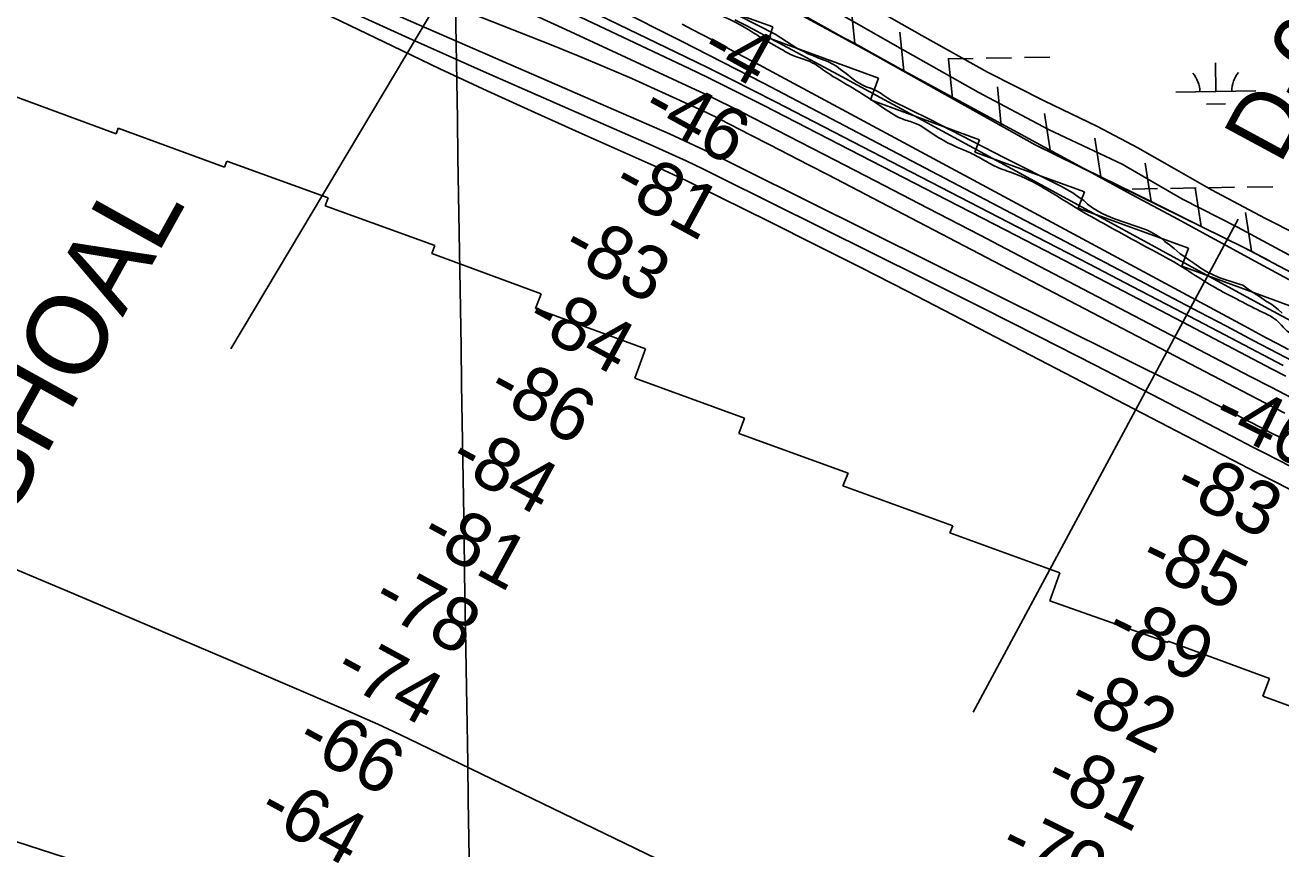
# Model space of a CAD drawing. Extents: x 3855477 to 3893699, y 299188 to 325115.
# Drawn here: x 3864334 to 3865905, y 314347 to 315377 of the extents above; entities that cross this region are included whole.
import ezdxf

# ---------------------------------------------------------------- set-up
doc = ezdxf.new("R2010")
doc.units = 0
for name, color, linetype in [('V-CHAN-NAID', 7, 'Continuous'), ('V-GRID-MAJR', 7, 'Continuous'), ('V-LEVE-TOET', 7, 'Continuous'), ('V-RIVR-EDGE', 7, 'Continuous'), ('V-RIVR-RANG', 7, 'Continuous'), ('V-RIVR-RANG-IDEN', 7, 'Continuous'), ('V-RRAP-FSHR', 7, 'Continuous'), ('V-RRAP-RVMT', 7, 'Continuous'), ('V-TOPO-DPTH', 7, 'Continuous'), ('V-TOPO-MAJR', 7, 'Continuous'), ('V-TOPO-MINR', 7, 'Continuous'), ('V-TOPO-WATR', 7, 'Continuous'), ('V-WETL-SWMP', 7, 'Continuous')]:
    doc.layers.add(name, color=color, linetype=linetype)

msp = doc.modelspace()

# ---------------------------------------------------------------- linework, layer by layer
at = {"layer": 'V-GRID-MAJR'}
msp.add_spline([(3865044.1, 304703.3), (3864995.7, 307731.4), (3864898.7, 313791.5), (3864801.7, 319851.5), (3864753.2, 322883.5)], degree=3, dxfattribs=at)
at = {"layer": 'V-LEVE-TOET'}
for points in [[(3865966.2, 315094.5), (3865886.2, 315135.2), (3865818.5, 315170.9), (3865771.8, 315197.7), (3865726.7, 315223.6), (3865676, 315250), (3865609.4, 315282.2), (3865538.6, 315317.9), (3865456.2, 315363.8), (3865368.8, 315414)], [(3865353, 315391.5), (3865429, 315348.1), (3865526.8, 315293), (3865614.6, 315246.3), (3865707, 315203.1), (3865781.4, 315159.8), (3865851.4, 315124), (3865941.7, 315075.3)]]:
    msp.add_lwpolyline(points, dxfattribs=at)
at = {"layer": 'V-RIVR-EDGE'}
msp.add_spline([(3862579.1, 316706.6), (3862618.9, 316682.6), (3862652.8, 316666.1), (3862683, 316656.5), (3862696.2, 316652.9), (3862701.3, 316646.9), (3862715.3, 316640.1), (3862730, 316634.5), (3862738.8, 316633.6), (3862748.3, 316626.1), (3862763.5, 316620.4), (3862771, 316614.8), (3862792.5, 316606), (3862806.8, 316598.8), (3862818, 316594.4), (3862834.3, 316586.8), (3862853, 316578.4), (3862861.8, 316570.8), (3862880.1, 316564.8), (3862890, 316564.7), (3862900, 316564.3), (3862907.6, 316561.5), (3862923.9, 316554.7), (3862944.6, 316544.7), (3862975.6, 316529), (3863008.7, 316511), (3863036.9, 316493.4), (3863051.3, 316484.2), (3863059.6, 316479.8), (3863073.1, 316469.4), (3863078.7, 316461.8), (3863091, 316455.4), (3863113.7, 316446.6), (3863137.2, 316440.6), (3863166.3, 316430.5), (3863183.4, 316425.7), (3863207.7, 316412.1), (3863228, 316399.7), (3863238.3, 316395.7), (3863252.7, 316390.5), (3863259.4, 316385.3), (3863266.6, 316378.1), (3863269.4, 316370.9), (3863279.3, 316363.3), (3863294.4, 316355.7), (3863309.2, 316346.9), (3863343, 316331.3), (3863355.3, 316322.1), (3863380.4, 316304.5), (3863423.4, 316277.3), (3863452, 316258.5), (3863472.7, 316247.6), (3863532.4, 316214.8), (3863576.2, 316192.8), (3863612, 316174), (3863663, 316147.9), (3863702, 316129.9), (3863762.1, 316101.5), (3863803.5, 316080.6), (3863847.7, 316056.6), (3863876.3, 316044.2), (3863896.6, 316031.8), (3863917.7, 316020.6), (3863971.8, 315991.3), (3864020.8, 315966.1), (3864054.2, 315946.5), (3864091.6, 315926.9), (3864114.7, 315913.7), (3864131.9, 315906.9), (3864147, 315897.7), (3864174, 315883.6), (3864183.2, 315874.1), (3864194.3, 315870.4), (3864207.5, 315866.8), (3864224.2, 315858.8), (3864239.3, 315850.4), (3864262.4, 315840), (3864273.6, 315837.2), (3864288.7, 315830.4), (3864303.8, 315827.9), (3864315.4, 315825.1), (3864338.5, 315817.1), (3864360.8, 315810.6), (3864391.4, 315792.2), (3864418.9, 315776.2), (3864436, 315762.2), (3864459, 315741.9), (3864510.4, 315709.8), (3864535.4, 315695.8), (3864549, 315685.4), (3864561.3, 315675.8), (3864568.8, 315666.7), (3864582.4, 315656.7), (3864595.1, 315647.1), (3864600.7, 315641.1), (3864607, 315633.1), (3864612.6, 315626.3), (3864620.2, 315622.7), (3864637.3, 315615.9), (3864659.6, 315609), (3864678.3, 315601), (3864697.4, 315595.4), (3864745.6, 315571.8), (3864769.9, 315563.7), (3864787.4, 315555.7), (3864811.2, 315540.5), (3864821.2, 315537.7), (3864833.2, 315537.7), (3864842.3, 315536.5), (3864849.5, 315531.3), (3864857.4, 315522.9), (3864872.2, 315516.9), (3864908, 315506), (3864925.1, 315500.4), (3864937.9, 315498.8), (3864948.6, 315491.6), (3864957, 315489.5), (3864964.2, 315487.5), (3865017.5, 315468.3), (3865068.5, 315449.8), (3865096.3, 315439.4), (3865128.6, 315425), (3865154.9, 315414.9), (3865176, 315401.7), (3865212.2, 315385.7), (3865243.6, 315368.5), (3865263.1, 315356.5), (3865277.9, 315348.1), (3865297, 315338.1), (3865316.5, 315331.2), (3865337.2, 315318), (3865369.4, 315298.4), (3865405.2, 315275.2), (3865431.9, 315259.6), (3865448.2, 315254), (3865473.7, 315238.4), (3865499.1, 315224.8), (3865515.1, 315218), (3865531.8, 315209.2), (3865549.7, 315199.5), (3865571.2, 315191.5), (3865609, 315173.1), (3865654, 315145.5), (3865693.8, 315123.1), (3865732.8, 315101.8), (3865776.9, 315077.4), (3865798.4, 315063.8), (3865826.7, 315046.6), (3865853.4, 315032.6), (3865883.2, 315017.4), (3865895.1, 315011.4), (3865904.3, 315003.8), (3865913, 314994.6), (3865919.8, 314990.2), (3865927.8, 314987.4), (3865939.7, 314983.4), (3865950.5, 314980.6), (3865961.6, 314976.5), (3865977.5, 314967.3), (3866028.9, 314942.9), (3866056.7, 314928.5), (3866076.6, 314915.3), (3866096.5, 314901.7), (3866120.4, 314888.5), (3866143.9, 314878.1), (3866161.4, 314867.2), (3866178.1, 314862.8), (3866201.2, 314856.8), (3866223.1, 314850.4), (3866245.8, 314837.5), (3866263.7, 314827.1), (3866282.8, 314818.7), (3866292.4, 314818.7), (3866300.8, 314818.3), (3866309.9, 314816.3), (3866326.7, 314808.7), (3866348.5, 314791.1), (3866360.1, 314786.3), (3866377.6, 314778.6), (3866387.5, 314775), (3866394.3, 314767.4), (3866401.9, 314762.2), (3866413.8, 314757), (3866423.4, 314751.4), (3866432.1, 314749.8), (3866437.7, 314746.2), (3866445.6, 314739.4), (3866454.4, 314732.2), (3866485.5, 314719), (3866510.5, 314708.6), (3866533.2, 314691.4), (3866542, 314691.3), (3866549.9, 314690.9), (3866556.3, 314686.5), (3866561.9, 314678.5), (3866573.8, 314670.1), (3866598.9, 314663.7), (3866631.1, 314649.3), (3866660.6, 314640.4), (3866694.9, 314628.4), (3866748.2, 314604.4), (3866780.4, 314591.5), (3866811.1, 314575.5), (3866846.9, 314561.5), (3866895.5, 314539), (3866932.1, 314524.6), (3866954.8, 314513.4), (3866988.3, 314500.5), (3867018.5, 314486.5), (3867041.2, 314475.3), (3867068.7, 314458.5), (3867097.3, 314440.1), (3867124, 314432.5), (3867147.1, 314433.2), (3867169.4, 314428), (3867197.3, 314417.1), (3867215.2, 314410.7), (3867238.7, 314401.5), (3867251.4, 314396.3), (3867258.6, 314395.9), (3867271.4, 314397.4), (3867288.1, 314397.8), (3867302.4, 314396.1), (3867345.5, 314385.3), (3867427.5, 314359.6), (3867438.3, 314357.9), (3867445, 314357.9), (3867453.4, 314369.5), (3867458.2, 314381.4), (3867462.3, 314395.8), (3867462.3, 314404.1), (3867460.7, 314411.7), (3867457.1, 314414.1), (3867450.8, 314416.1), (3867442.8, 314416.5), (3867438.8, 314420.1), (3867443.2, 314422.1), (3867451.6, 314428.1), (3867458.8, 314437.2), (3867459.6, 314442.8), (3867460, 314450.8), (3867463.6, 314455.1), (3867470.8, 314463.9), (3867472, 314469.5), (3867472.4, 314477), (3867471.6, 314485), (3867465.7, 314504.5), (3867463.7, 314514.5), (3867463.4, 314524.5), (3867464.2, 314541.2), (3867469.1, 314571.1), (3867474.7, 314579.8), (3867478.3, 314581.4), (3867485, 314582.6), (3867525.3, 314574.9), (3867536, 314568.9), (3867545.2, 314565.7), (3867555.1, 314566.5), (3867569.9, 314566.1), (3867581, 314559.7), (3867585, 314552.1), (3867591.7, 314543.7), (3867611.6, 314532.9), (3867628, 314518.1), (3867650.2, 314493.3), (3867659.8, 314484.9), (3867663.3, 314473), (3867663.3, 314455.4), (3867660.1, 314447.5), (3867647.3, 314446.3), (3867632.2, 314444.7), (3867612.6, 314438.4), (3867582.3, 314425.3)], degree=3, dxfattribs=at)
at = {"layer": 'V-RIVR-RANG'}
for p, q in [((3864970.8, 315607.3), (3864591.7, 314971.8)), ((3865851.9, 315134.2), (3865520.7, 314517.5))]:
    msp.add_line(p, q, dxfattribs=at)
at = {"layer": 'V-RRAP-FSHR'}
for p, q in [((3865372.5, 315353.7), (3865367.6, 315402.3)), ((3865433.6, 315319.5), (3865428.7, 315368.1)), ((3865494.7, 315285.3), (3865489.8, 315333.9)), ((3865555.7, 315251.1), (3865550.8, 315299.7)), ((3865617.3, 315217.9), (3865609.9, 315266.2)), ((3865680.1, 315187), (3865672.7, 315235.3)), ((3865743, 315156.1), (3865735.5, 315204.4)), ((3865805.8, 315125.2), (3865798.3, 315173.5)), ((3865868.6, 315094.3), (3865861.1, 315142.6))]:
    msp.add_line(p, q, dxfattribs=at)
for points in [[(3866239.6, 314897.6), (3865860, 315098.5), (3865598.2, 315227.3), (3865158.2, 315473.7), (3864855.1, 315633.5), (3864567.4, 315789.9), (3864528.6, 315815.3), (3864457.8, 315882.7), (3864401.1, 315915.5), (3864176.2, 316007), (3864115.8, 316040.8), (3863978.3, 316124.1), (3863948.8, 316149.8), (3863903, 316175), (3863827.7, 316197.1), (3863791.6, 316214.7)], [(3865433.6, 315319.5), (3865372.5, 315353.7), (3865362.2, 315359.5)], [(3865494.7, 315285.3), (3865433.6, 315319.5)], [(3865555.7, 315251.1), (3865494.7, 315285.3)], [(3865617.3, 315217.9), (3865598.2, 315227.3), (3865555.7, 315251.1)], [(3865680.1, 315187), (3865617.3, 315217.9)], [(3865743, 315156.1), (3865680.1, 315187)], [(3865805.8, 315125.2), (3865743, 315156.1)], [(3865868.4, 315094.1), (3865860, 315098.5), (3865805.8, 315125.2)], [(3865891.4, 315081.9), (3865868.4, 315094.1)]]:
    msp.add_lwpolyline(points, dxfattribs=at)
at = {"layer": 'V-RRAP-RVMT'}
for p, q in [((3865269.8, 315374.7), (3865131.7, 315424.4)), ((3865265.1, 315360.7), (3865269.8, 315374.7)), ((3865401.9, 315310.4), (3865265.1, 315360.7)), ((3865392, 315283.6), (3865401.9, 315310.4)), ((3864301, 315295.2), (3864448.2, 315241.1)), ((3865528.3, 315233.2), (3865392, 315283.6)), ((3864448.2, 315241.1), (3864450.7, 315248.2)), ((3864450.7, 315248.2), (3864584, 315199.4)), ((3865522.7, 315217.9), (3865528.3, 315233.2)), ((3865659.6, 315168.4), (3865522.7, 315217.9)), ((3864584, 315199.4), (3864586.7, 315206.9)), ((3864586.7, 315206.9), (3864713.6, 315160.8)), ((3865651.9, 315147.8), (3865659.6, 315168.4)), ((3864713.6, 315160.8), (3864709.9, 315150.9)), ((3864709.9, 315150.9), (3864846.8, 315101.1)), ((3865789.7, 315098.1), (3865651.9, 315147.8)), ((3864846.8, 315101.1), (3864843.4, 315091.2)), ((3864843.4, 315091.2), (3864979.9, 315041)), ((3865781.5, 315075.3), (3865789.7, 315098.1)), ((3865916.5, 315025.9), (3865781.5, 315075.3)), ((3864979.9, 315041), (3864972.9, 315022.5)), ((3864972.9, 315022.5), (3865110.7, 314972.1)), ((3865110.7, 314972.1), (3865097.1, 314935.3)), ((3865097.1, 314935.3), (3865234.4, 314885.4)), ((3865234.4, 314885.4), (3865227.4, 314866.3)), ((3865227.4, 314866.3), (3865363.9, 314816.7)), ((3865363.9, 314816.7), (3865357.5, 314800.6)), ((3865357.5, 314800.6), (3865494.9, 314750.7)), ((3865494.9, 314750.7), (3865491.5, 314741.8)), ((3865491.5, 314741.8), (3865629.1, 314691.8)), ((3865629.1, 314691.8), (3865616.5, 314657)), ((3865616.5, 314657), (3865764.1, 314604.5)), ((3865764.1, 314604.5), (3865764.6, 314606.4)), ((3865764.6, 314606.4), (3865891.4, 314559.5)), ((3865891.4, 314559.5), (3865882.9, 314537.5)), ((3865882.9, 314537.5), (3866019.5, 314487.6))]:
    msp.add_line(p, q, dxfattribs=at)
at = {"layer": 'V-TOPO-DPTH'}
for points in [[(3865911.7, 314937.7), (3865894.6, 314946.6), (3865781.9, 315005.6), (3865708.5, 315044), (3865634.9, 315082.3), (3865561.3, 315120.4), (3865487.7, 315158.4), (3865258.6, 315276.3), (3865235.4, 315288.1), (3865212, 315299.8), (3865188.6, 315311.2), (3865165.1, 315322.5), (3864585, 315596.9)], [(3865911.7, 314937.7), (3865894.6, 314946.6), (3865781.9, 315005.6), (3865708.5, 315044), (3865634.9, 315082.3), (3865561.3, 315120.4), (3865487.7, 315158.4), (3865258.6, 315276.3), (3865235.4, 315288.1), (3865212, 315299.8), (3865188.6, 315311.2), (3865165.1, 315322.5), (3864585, 315596.9)], [(3864494.3, 315548.8), (3864992.5, 315352.2), (3865026.3, 315338.5), (3865059.9, 315324.5), (3865093.3, 315310), (3865126.6, 315295.1), (3865182.1, 315269.8), (3865187.5, 315267.3), (3865192.8, 315264.7), (3865198.1, 315262.1), (3865203.4, 315259.4), (3865241.6, 315239.8), (3865265.9, 315227.3), (3865290.3, 315214.8), (3865314.6, 315202.2), (3865338.9, 315189.5), (3865839.3, 314928.5), (3865874.9, 314910), (3865910.5, 314891.7)], [(3865910.5, 314891.7), (3865874.9, 314910), (3865839.3, 314928.5), (3865338.9, 315189.5), (3865314.6, 315202.2), (3865290.3, 315214.8), (3865265.9, 315227.3), (3865241.6, 315239.8), (3865203.4, 315259.4), (3865198.1, 315262.1), (3865192.8, 315264.7), (3865187.5, 315267.3), (3865182.1, 315269.8), (3865126.6, 315295.1), (3865093.3, 315310), (3865059.9, 315324.5), (3865026.3, 315338.5), (3864992.5, 315352.2), (3864494.3, 315548.8)], [(3864915.1, 315415.4), (3865011, 315371.3), (3865173.5, 315296), (3865188, 315289.2), (3865202.4, 315282.2), (3865216.7, 315275.1), (3865231, 315267.9), (3865333.3, 315215.4), (3865398.6, 315181.7), (3865463.9, 315148), (3865529.1, 315114.1), (3865594.2, 315080.1), (3865867, 314937.5), (3865893.3, 314923.9), (3865919.7, 314910.3)], [(3865919.7, 314910.3), (3865893.3, 314923.9), (3865867, 314937.5), (3865594.2, 315080.1), (3865529.1, 315114.1), (3865463.9, 315148), (3865398.6, 315181.7), (3865333.3, 315215.4), (3865231, 315267.9), (3865216.7, 315275.1), (3865202.4, 315282.2), (3865188, 315289.2), (3865173.5, 315296), (3865011, 315371.3), (3864915.1, 315415.4)], [(3865070.9, 315399.3), (3865155.4, 315356.7), (3865189.7, 315339.3), (3865224, 315321.8), (3865258.3, 315304.1), (3865292.4, 315286.2), (3865736.6, 315053.1), (3865770.2, 315035.4), (3865803.7, 315017.8), (3865837.3, 315000.2), (3865870.9, 314982.6), (3865922.3, 314955.6)], [(3865070.9, 315399.3), (3865155.4, 315356.7), (3865189.7, 315339.3), (3865224, 315321.8), (3865258.3, 315304.1), (3865292.4, 315286.2), (3865736.6, 315053.1), (3865770.2, 315035.4), (3865803.7, 315017.8), (3865837.3, 315000.2), (3865870.9, 314982.6), (3865922.3, 314955.6)], [(3865924, 315003.7), (3865890.9, 315021.5), (3865568.9, 315197.1), (3865515.9, 315226), (3865462.8, 315254.8), (3865409.7, 315283.5), (3865356.5, 315312.2), (3865277.5, 315354.7), (3865263.8, 315362), (3865250, 315369.3), (3865236.3, 315376.4), (3865222.5, 315383.5)]]:
    msp.add_lwpolyline(points, dxfattribs=at)
at = {"layer": 'V-TOPO-MAJR'}
msp.add_lwpolyline([(3865906, 314860.4), (3865901.6, 314862.6), (3865897.2, 314864.8), (3865892.8, 314867.1), (3865888.4, 314869.3), (3865858.8, 314884.8), (3865839.6, 314894.7), (3865820.3, 314904.6), (3865801, 314914.4), (3865781.7, 314924.1), (3865234.1, 315196.5), (3865203.1, 315211.7), (3865171.9, 315226.5), (3865140.5, 315240.8), (3865109, 315254.8), (3864634.1, 315461.6)], dxfattribs=at)
at = {"layer": 'V-TOPO-MINR'}
for points in [[(3865911.7, 314937.7), (3865894.6, 314946.6), (3865781.9, 315005.6), (3865708.5, 315044), (3865634.9, 315082.3), (3865561.3, 315120.4), (3865487.7, 315158.4), (3865258.6, 315276.3), (3865235.4, 315288.1), (3865212, 315299.8), (3865188.6, 315311.2), (3865165.1, 315322.5), (3864585, 315596.9)], [(3865908.5, 314951.1), (3865826.6, 314994), (3865773.1, 315022), (3865719.6, 315049.9), (3865666.1, 315077.7), (3865612.5, 315105.5), (3865273.4, 315280.8), (3865245.4, 315295.1), (3865217.3, 315309.4), (3865189, 315323.3), (3865160.7, 315337.2), (3864635.8, 315590.9)], [(3865929.5, 314789.6), (3865901.7, 314803.8), (3865874, 314817.9), (3865846.3, 314832.2), (3865818.7, 314846.5), (3865495.1, 315014.5), (3865438, 315044), (3865380.7, 315073.2), (3865323.4, 315102.1), (3865265.9, 315130.8), (3865172.4, 315177.2), (3865161.5, 315182.5), (3865150.6, 315187.7), (3865139.7, 315192.7), (3865128.7, 315197.7), (3865031.4, 315240.8), (3864971.9, 315267.6), (3864912.5, 315294.7), (3864853.4, 315322.4), (3864794.4, 315350.4), (3864364.1, 315557.6)], [(3865910.5, 314891.7), (3865874.9, 314910), (3865839.3, 314928.5), (3865338.9, 315189.5), (3865314.6, 315202.2), (3865290.3, 315214.8), (3865265.9, 315227.3), (3865241.6, 315239.8), (3865203.4, 315259.4), (3865198.1, 315262.1), (3865192.8, 315264.7), (3865187.5, 315267.3), (3865182.1, 315269.8), (3865126.6, 315295.1), (3865093.3, 315310), (3865059.9, 315324.5), (3865026.3, 315338.5), (3864992.5, 315352.2), (3864494.3, 315548.8)], [(3865917.8, 314825), (3865901.7, 314833.2), (3865885.6, 314841.4), (3865869.6, 314849.6), (3865853.6, 314857.9), (3865744, 314915), (3865673.1, 314951.6), (3865602, 314988), (3865530.8, 315023.9), (3865459.4, 315059.6), (3865203.2, 315186.9), (3865182.3, 315197.1), (3865161.3, 315207.1), (3865140.1, 315216.8), (3865118.9, 315226.3), (3864911.5, 315317.4), (3864814.6, 315360.6), (3864718, 315404.4)], [(3865919.7, 314910.3), (3865893.3, 314923.9), (3865867, 314937.5), (3865594.2, 315080.1), (3865529.1, 315114.1), (3865463.9, 315148), (3865398.6, 315181.7), (3865333.3, 315215.4), (3865231, 315267.9), (3865216.7, 315275.1), (3865202.4, 315282.2), (3865188, 315289.2), (3865173.5, 315296), (3865011, 315371.3), (3864915.1, 315415.4)], [(3865922.3, 314955.6), (3865870.9, 314982.6), (3865837.3, 315000.2), (3865803.7, 315017.8), (3865770.2, 315035.4), (3865736.6, 315053.1), (3865292.4, 315286.2), (3865258.3, 315304.1), (3865224, 315321.8), (3865189.7, 315339.3), (3865155.4, 315356.7), (3865070.9, 315399.3)], [(3865950, 315040.1), (3865873.9, 315081.3), (3865822.4, 315109.1), (3865771, 315136.9), (3865719.6, 315164.8), (3865668.2, 315192.7), (3865293.1, 315396.2)], [(3865914.9, 314971.2), (3865901, 314978.5), (3865887.2, 314985.9), (3865873.4, 314993.2), (3865859.5, 315000.6), (3865258.2, 315324.1), (3865245.5, 315330.9), (3865232.8, 315337.7), (3865220.1, 315344.5), (3865207.3, 315351.2), (3865194.6, 315358), (3865181.8, 315364.6), (3865169.1, 315371.3), (3865156.3, 315377.9)], [(3863000, 314738.4), (3863744, 314553), (3863750.9, 314550.2), (3863757.9, 314547.3), (3863764.8, 314544.4), (3863771.8, 314541.5), (3863827.7, 314518.6), (3863851.1, 314509.4), (3863874.6, 314500.9), (3864638.1, 314253.8), (3864664.6, 314238.6), (3864690.6, 314222.5), (3865345, 313652.6), (3866077.8, 313462.7)], [(3864299.9, 314705.8), (3864395.2, 314665.6), (3864490.4, 314625.2), (3864585.6, 314584.6), (3864736, 314520), (3864755.7, 314511.3), (3864775.5, 314502.5), (3864795.1, 314493.4), (3864814.6, 314484.1), (3865123.7, 314334.4), (3865192.2, 314300.3), (3865260.1, 314265.3), (3865327.2, 314228.8), (3865393.8, 314191.3), (3865479.9, 314141.5), (3865502.8, 314127.8), (3865525.5, 314113.7), (3865547.7, 314098.9), (3865569.6, 314083.7), (3865651.9, 314024.6), (3865715.3, 313980.2), (3865779.2, 313936.6), (3865844.1, 313894.5), (3865909.5, 313853.2)]]:
    msp.add_lwpolyline(points, dxfattribs=at)
at = {"layer": 'V-TOPO-WATR'}
msp.add_lwpolyline([(3865924, 315003.7), (3865890.9, 315021.5), (3865568.9, 315197.1), (3865515.9, 315226), (3865462.8, 315254.8), (3865409.7, 315283.5), (3865356.5, 315312.2), (3865277.5, 315354.7), (3865263.8, 315362), (3865250, 315369.3), (3865236.3, 315376.4), (3865222.5, 315383.5)], dxfattribs=at)
at = {"layer": 'V-WETL-SWMP'}
for p, q in [((3865488.6, 315334.7), (3865520.6, 315335.2)), ((3865536.6, 315335.4), (3865568.6, 315336)), ((3865584.6, 315336.2), (3865616.6, 315336.7)), ((3865824.2, 315293.7), (3865823.6, 315329.7)), ((3865774.2, 315292.9), (3865874.2, 315294.5)), ((3865812.4, 315278.1), (3865836.4, 315278.5)), ((3865719.3, 315171.9), (3865751.3, 315172.4)), ((3865767.3, 315172.7), (3865799.3, 315173.2)), ((3865815.3, 315173.5), (3865847.3, 315174)), ((3865863.3, 315174.2), (3865895.3, 315174.8))]:
    msp.add_line(p, q, dxfattribs=at)
msp.add_lwpolyline([(3865907.2, 315016.8), (3865902.1, 315021.4), (3865894.1, 315027.5), (3865886.4, 315032.2), (3865879.8, 315036.5), (3865866.4, 315045.4), (3865857.8, 315051.5), (3865850.6, 315053.8), (3865843.3, 315056.4), (3865835.5, 315058.6), (3865829.3, 315061), (3865821.7, 315064.1), (3865812.9, 315068.2), (3865805.3, 315072.9), (3865796.5, 315079), (3865790.4, 315083.2), (3865785.3, 315086.9), (3865779.4, 315091), (3865771.9, 315097.3), (3865766, 315101.9), (3865760.3, 315106.2), (3865755.8, 315110.3), (3865748.9, 315114.6), (3865743, 315117.9), (3865737.5, 315120.8), (3865697.3, 315134.7), (3865687.4, 315138.8), (3865680.9, 315141.8), (3865673.8, 315145.7), (3865669.6, 315148.4), (3865663.7, 315153.1), (3865658.8, 315157.5), (3865653.2, 315161.4), (3865645, 315167.1), (3865631.1, 315175.1), (3865559.5, 315210.8), (3865465.8, 315259.1), (3865418.4, 315282.5), (3865413.6, 315285.4), (3865408.9, 315288.7), (3865404.3, 315292.2), (3865398.6, 315295.2), (3865393.2, 315297.5), (3865386.7, 315299.9), (3865380.6, 315302.6), (3865373.7, 315306.7), (3865368.6, 315310.6), (3865361.4, 315316.5), (3865354.7, 315321.5), (3865349.4, 315325.4), (3865345, 315328.1), (3865338.5, 315331.5), (3865330.9, 315334.4), (3865326.3, 315336), (3865319.8, 315338.8), (3865314.8, 315340.7), (3865307.7, 315344.1), (3865301.2, 315347.4), (3865294.2, 315351.9), (3865272.6, 315365.7), (3865160.8, 315423.1)], dxfattribs=at)
for centre, start, end in [((3865768.9, 315293.3), 0.1615, 41.7052), ((3865879.4, 315295.1), 140.1615, 181.7052)]:
    msp.add_arc(centre, 35.2, start, end, dxfattribs=at)

# ---------------------------------------------------------------- texts
at = {"layer": 'V-CHAN-NAID'}
msp.add_text('TRIUMPH SHOAL', height=100, rotation=60.9119, dxfattribs=at).set_placement((3864001.3, 314192.7))
at = {"layer": 'V-RIVR-RANG'}
for s, rotation, p in [('-4', 331.1583, (3865176.1, 315336.5)), ('-46', 331.1583, (3865102.4, 315262.9)), ('-81', 331.4371, (3865065.7, 315168.6)), ('-83', 331.4371, (3865002.6, 315089.1)), ('-84', 331.4371, (3864957.6, 314999.7)), ('-86', 331.4371, (3864909.3, 314912.1)), ('-46', 333.8205, (3865816.5, 314878.1)), ('-84', 331.4371, (3864861.5, 314824.3)), ('-83', 333.8205, (3865768.3, 314790.3)), ('-81', 331.4371, (3864825.5, 314730)), ('-85', 333.8205, (3865725.4, 314700)), ('-78', 331.4371, (3864765.2, 314649)), ('-89', 333.8205, (3865682.7, 314609.6)), ('-74', 331.4371, (3864717.9, 314560.9)), ('-82', 333.8205, (3865635.8, 314521.2)), ('-66', 331.4371, (3864670.1, 314473.1)), ('-81', 333.8205, (3865606.4, 314424.3)), ('-64', 331.4371, (3864622.3, 314385.2)), ('-79', 333.8205, (3865550.2, 314340.4))]:
    msp.add_text(s, height=67, rotation=rotation, dxfattribs=at).set_placement(p)
at = {"layer": 'V-RIVR-RANG-IDEN'}
msp.add_text('D-040', height=83, rotation=61.6263, dxfattribs=at).set_placement((3865904.2, 315201.1))

doc.saveas('drawing.dxf')
